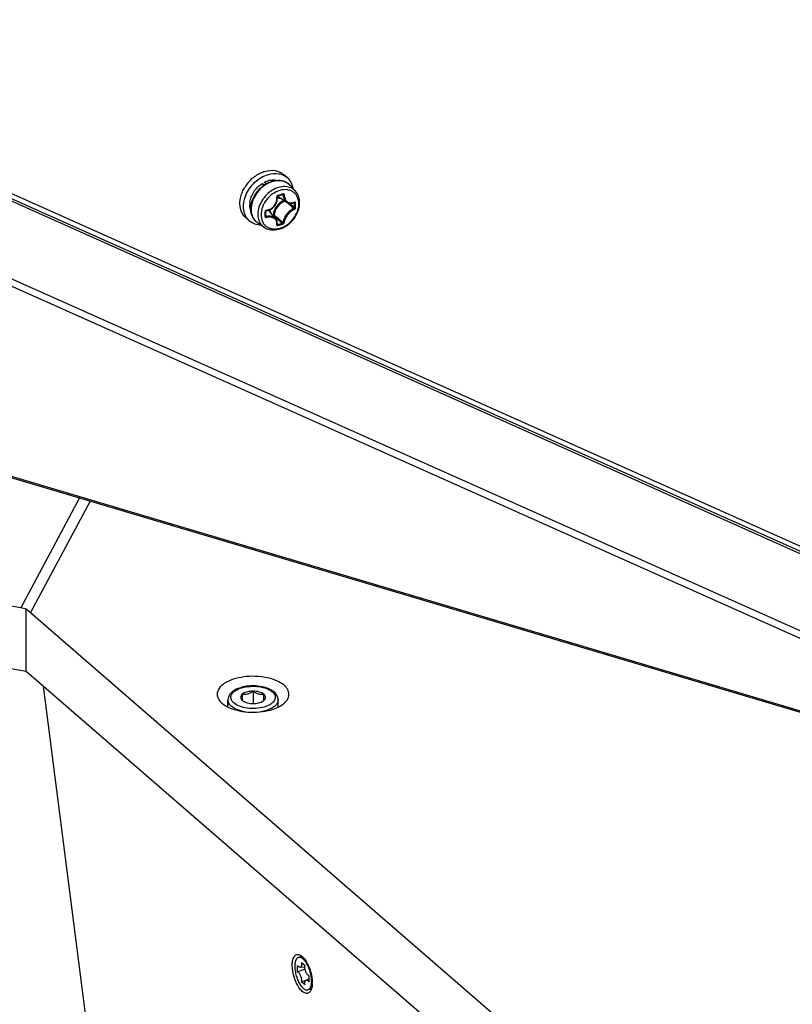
# Model space of a CAD drawing. Header units: millimetres. Extents: x 0 to 420, y 0 to 297.
# Tile 295 of 502: x 327 to 337, y 146 to 160. Entities that reach past the tile are written whole.
import ezdxf

# ---------------------------------------------------------------- set-up
doc = ezdxf.new("R2010")
doc.units = ezdxf.units.MM
doc.header["$LTSCALE"] = 23.1
doc.layers.get('0').update_dxf_attribs({"linetype": 'CONTINUOUS'})
doc.layers.add('02___PRT_ALL_AXES', color=7, linetype='CONTINUOUS')

msp = doc.modelspace()

# ---------------------------------------------------------------- linework, layer by layer
at = {"color": 7, "linetype": 'CONTINUOUS'}
for p, q in [((317.755, 161.628), (342.95, 150.375)), ((342.616, 150.446), (317.767, 161.548)), ((330.025, 157.843), (330.064, 157.827)), ((330.052, 157.819), (330.025, 157.843)), ((330.083, 157.839), (330.057, 157.862)), ((330.375, 157.927), (330.325, 157.97)), ((330.493, 157.736), (330.421, 157.817)), ((330.219, 157.561), (330.226, 157.575)), ((330.226, 157.575), (330.231, 157.589)), ((330.231, 157.589), (330.235, 157.604)), ((330.235, 157.604), (330.237, 157.619)), ((330.237, 157.667), (330.238, 157.668)), ((330.237, 157.665), (330.237, 157.667)), ((330.237, 157.664), (330.237, 157.665)), ((330.237, 157.662), (330.237, 157.664)), ((330.238, 157.65), (330.237, 157.662)), ((330.237, 157.619), (330.239, 157.634)), ((330.238, 157.668), (330.239, 157.67)), ((330.239, 157.634), (330.238, 157.65)), ((330.239, 157.67), (330.24, 157.671)), ((330.24, 157.671), (330.241, 157.672)), ((330.241, 157.672), (330.242, 157.673)), ((330.242, 157.673), (330.243, 157.674)), ((330.243, 157.674), (330.245, 157.675)), ((330.245, 157.675), (330.254, 157.678)), ((330.245, 157.675), (330.245, 157.675)), ((330.373, 157.581), (330.248, 157.659)), ((330.254, 157.678), (330.267, 157.681)), ((330.267, 157.681), (330.279, 157.684)), ((330.279, 157.684), (330.291, 157.688)), ((330.291, 157.688), (330.303, 157.691)), ((330.303, 157.691), (330.312, 157.694)), ((330.308, 157.693), (330.32, 157.687)), ((330.312, 157.694), (330.313, 157.695)), ((330.312, 157.695), (330.312, 157.694)), ((330.312, 157.694), (330.312, 157.694)), ((330.313, 157.695), (330.314, 157.694)), ((330.314, 157.694), (330.315, 157.694)), ((330.315, 157.694), (330.315, 157.694)), ((330.366, 157.585), (330.372, 157.58)), ((330.373, 157.581), (330.379, 157.577)), ((330.379, 157.577), (330.389, 157.573)), ((330.389, 157.573), (330.399, 157.57)), ((330.399, 157.57), (330.41, 157.568)), ((330.431, 157.567), (330.443, 157.569)), ((330.443, 157.569), (330.454, 157.572)), ((330.454, 157.572), (330.465, 157.576)), ((330.465, 157.576), (330.474, 157.58)), ((330.471, 157.578), (330.478, 157.575)), ((330.474, 157.58), (330.475, 157.58)), ((330.475, 157.58), (330.475, 157.58)), ((330.475, 157.58), (330.475, 157.58)), ((330.076, 157.46), (330.077, 157.461)), ((330.076, 157.458), (330.076, 157.46)), ((330.076, 157.457), (330.076, 157.458)), ((330.076, 157.446), (330.076, 157.457)), ((330.076, 157.433), (330.076, 157.446)), ((330.076, 157.42), (330.076, 157.433)), ((330.077, 157.461), (330.078, 157.463)), ((330.078, 157.463), (330.079, 157.464)), ((330.079, 157.464), (330.081, 157.465)), ((330.081, 157.465), (330.082, 157.467)), ((330.082, 157.467), (330.084, 157.467)), ((330.084, 157.467), (330.086, 157.468)), ((330.086, 157.468), (330.087, 157.468)), ((330.087, 157.468), (330.099, 157.47)), ((330.099, 157.47), (330.114, 157.474)), ((330.114, 157.474), (330.128, 157.479)), ((330.218, 157.354), (330.123, 157.466)), ((330.128, 157.479), (330.143, 157.485)), ((330.143, 157.485), (330.156, 157.493)), ((330.156, 157.493), (330.169, 157.502)), ((330.169, 157.502), (330.181, 157.512)), ((330.181, 157.512), (330.192, 157.523)), ((330.192, 157.523), (330.202, 157.535)), ((330.202, 157.535), (330.211, 157.547)), ((330.211, 157.547), (330.219, 157.561)), ((330.408, 157.568), (330.422, 157.556)), ((330.41, 157.568), (330.42, 157.567)), ((330.42, 157.567), (330.431, 157.567)), ((329.852, 157.322), (329.802, 157.366)), ((330.076, 157.407), (330.076, 157.42)), ((330.076, 157.39), (330.076, 157.407)), ((330.076, 157.398), (330.085, 157.385)), ((330.076, 157.39), (330.076, 157.39)), ((330.076, 157.389), (330.076, 157.39)), ((330.076, 157.388), (330.076, 157.389)), ((330.076, 157.389), (330.076, 157.389)), ((330.183, 157.407), (330.175, 157.405)), ((330.187, 157.394), (330.184, 157.394)), ((330.223, 157.346), (330.218, 157.354)), ((330.229, 157.337), (330.223, 157.346)), ((330.233, 157.327), (330.229, 157.337)), ((330.236, 157.317), (330.233, 157.327)), ((330.238, 157.306), (330.236, 157.317)), ((330.239, 157.295), (330.238, 157.306)), ((330.238, 157.283), (330.239, 157.295)), ((330.058, 157.234), (329.967, 157.293)), ((330.237, 157.274), (330.238, 157.283)), ((330.237, 157.274), (330.237, 157.274)), ((330.237, 157.274), (330.237, 157.274)), ((330.238, 157.28), (330.243, 157.273)), ((327.483, 153.465), (326.663, 151.934)), ((327.631, 153.421), (326.798, 151.868)), ((326.663, 151.934), (320.453, 153.032)), ((320.603, 152.127), (326.737, 151.054)), ((326.737, 151.054), (326.737, 151.917)), ((326.798, 151.868), (336.847, 143.165)), ((326.737, 151.054), (336.909, 142.246)), ((327.785, 144.563), (326.981, 150.843)), ((327.785, 144.563), (326.981, 150.843)), ((329.75, 150.731), (329.75, 150.644)), ((329.9, 150.774), (329.9, 150.601)), ((330.05, 150.644), (330.05, 150.731)), ((329.55, 150.553), (329.55, 150.653)), ((329.75, 150.644), (329.759, 150.638)), ((330.041, 150.638), (330.05, 150.644)), ((330.25, 150.553), (330.25, 150.653)), ((330.56, 147.073), (330.534, 147.065)), ((330.52, 146.864), (330.521, 146.952)), ((330.555, 146.928), (330.623, 146.937)), ((330.574, 146.997), (330.625, 146.952)), ((330.638, 146.749), (330.677, 146.767)), ((330.677, 146.814), (330.677, 146.726)), ((330.624, 146.682), (330.572, 146.727)), ((330.69, 146.621), (330.664, 146.614))]:
    msp.add_line(p, q, dxfattribs=at)
at = {"color": 3, "linetype": 'CONTINUOUS'}
for p, q in [((317.771, 161.514), (342.691, 150.381)), ((317.94, 160.354), (344.189, 148.641)), ((318.286, 160.095), (344.117, 148.568)), ((318.899, 156.036), (344.082, 148.554)), ((318.902, 156.015), (344.027, 148.55))]:
    msp.add_line(p, q, dxfattribs=at)
at = {"color": 7, "linetype": 'CONTINUOUS'}
for centre, radius, start, end in [((330.235, 157.519), 0.527, 133.2347, 151.1427), ((330.232, 157.523), 0.522, 129.6943, 133.2959), ((330.191, 157.619), 0.276, 99.1324, 105.2675), ((330.274, 157.687), 0.196, 50.211, 52.557), ((330.274, 157.687), 0.196, 47.2273, 50.2104), ((330.273, 157.686), 0.197, 41.5302, 47.2187), ((330.13, 157.549), 0.276, 172.9431, 179.0207), ((330.302, 157.747), 0.104, 231.028, 232.4183), ((330.303, 157.747), 0.105, 232.4272, 238.2028), ((329.699, 159.705), 2.096, 285.1573, 287.0544), ((321.27, 146.84), 14.078, 49.4838, 49.7174), ((330.419, 157.7), 0.128, 294.5694, 296.3793), ((328.933, 157.541), 1.545, 0.0047, 1.24), ((328.935, 157.541), 1.558, 0.0043, 1.2397), ((327.812, 157.418), 2.257, 0.0037, 0.857), ((330.092, 157.451), 0.0224, 97.075, 105.672), ((330.043, 157.399), 0.105, 40.0114, 46.1574), ((322.321, 148.07), 12.46, 49.156, 49.4876), ((321.812, 147.36), 13.345, 49.5063, 49.8209), ((329.002, 157.541), 1.476, 358.7317, 0.0048), ((329.004, 157.541), 1.489, 358.7319, 0.0051), ((327.924, 157.418), 2.145, 359.1208, 0.0036), ((330.073, 157.39), 0.00278, 350.9893, 359.0937), ((339.303, 168.116), 14.073, 229.6263, 229.9463), ((338.786, 167.603), 13.334, 229.8909, 230.2448), ((337.895, 166.441), 11.885, 229.9448, 230.3357), ((337.516, 166.076), 11.348, 230.2437, 230.6438), ((330.239, 157.276), 0.00339, 216.4082, 219.6472), ((329.861, 158.721), 1.498, 284.7858, 287.4177), ((329.86, 158.725), 1.516, 284.7881, 287.4102), ((329.83, 150.739), 0.124, 234.7183, 235.2975), ((329.97, 150.739), 0.124, 304.7025, 305.2817), ((330.419, 146.852), 0.263, 38.0499, 38.6398), ((330.414, 146.848), 0.269, 37.7378, 38.051), ((330.407, 146.843), 0.278, 36.7679, 37.7344), ((330.262, 146.775), 0.446, 28.9417, 32.6403), ((332.153, 142.476), 4.682, 109.0422, 109.2114), ((329.307, 151.006), 4.463, 286.4756, 287.2758), ((330.439, 146.734), 0.277, 354.4292, 355.41), ((330.446, 146.734), 0.27, 354.2732, 354.4254), ((330.304, 146.714), 0.421, 0.0006, 0.3773), ((330.313, 146.714), 0.413, 359.4987, 0.0008), ((330.325, 146.714), 0.4, 358.4957, 359.5014)]:
    msp.add_arc(centre, radius, start, end, dxfattribs=at)
for centre, major_axis, ratio, start_param, end_param in [((326.812, 151.028), (0.673, -0.786), 0.705017, 2.346572, 2.432563), ((326.798, 151.001), (-0.528, 1.033), 0.454788, -0.844053, -0.757415)]:
    msp.add_ellipse(centre, major_axis=major_axis, ratio=ratio, start_param=start_param, end_param=end_param, dxfattribs=at)
for points, knots in [([(329.899, 157.925), (329.906, 157.931), (329.934, 157.953), (329.964, 157.972), (329.987, 157.984)], [0, 0, 0, 0, 0.253835, 1, 1, 1, 1]), ([(329.987, 157.984), (329.994, 157.987), (330.018, 157.999), (330.044, 158.009), (330.064, 158.014)], [0, 0, 0, 0, 0.255017, 1, 1, 1, 1]), ([(330.064, 158.014), (330.11, 158.028), (330.183, 158.035), (330.272, 158.008), (330.309, 157.984), (330.325, 157.97)], [0, 0, 0, 0, 0.524089, 0.765965, 1, 1, 1, 1]), ([(330.114, 157.971), (330.16, 157.984), (330.233, 157.991), (330.322, 157.965), (330.359, 157.941), (330.375, 157.927)], [0, 0, 0, 0, 0.524089, 0.765965, 1, 1, 1, 1]), ([(329.852, 157.322), (329.83, 157.341), (329.793, 157.389), (329.765, 157.478), (329.767, 157.578), (329.795, 157.681), (329.849, 157.779), (329.946, 157.891), (330.044, 157.951), (330.114, 157.971)], [0, 0, 0, 0, 0.104396, 0.214712, 0.334327, 0.463303, 0.598992, 0.737102, 1, 1, 1, 1]), ([(329.856, 157.583), (329.862, 157.634), (329.903, 157.736), (329.98, 157.814), (330.025, 157.843)], [0, 0, 0, 0, 0.489346, 1, 1, 1, 1]), ([(330.057, 157.862), (330.062, 157.864), (330.081, 157.874), (330.102, 157.881), (330.118, 157.886)], [0, 0, 0, 0, 0.255242, 1, 1, 1, 1]), ([(330.083, 157.839), (330.091, 157.844), (330.124, 157.862), (330.16, 157.875), (330.188, 157.881)], [0, 0, 0, 0, 0.257132, 1, 1, 1, 1]), ([(330.194, 157.878), (330.185, 157.876), (330.148, 157.866), (330.112, 157.85), (330.087, 157.835)], [0, 0, 0, 0, 0.242244, 1, 1, 1, 1]), ([(330.147, 157.892), (330.155, 157.893), (330.186, 157.897), (330.217, 157.894), (330.24, 157.888)], [0, 0, 0, 0, 0.260904, 1, 1, 1, 1]), ([(330.188, 157.881), (330.21, 157.886), (330.254, 157.891), (330.318, 157.883), (330.376, 157.858), (330.407, 157.832), (330.421, 157.817)], [0, 0, 0, 0, 0.266294, 0.518775, 0.761309, 1, 1, 1, 1]), ([(330.393, 157.843), (330.38, 157.852), (330.351, 157.869), (330.284, 157.889), (330.229, 157.886), (330.194, 157.878)], [0, 0, 0, 0, 0.235668, 0.47873, 1, 1, 1, 1]), ([(330.375, 157.927), (330.397, 157.909), (330.433, 157.862), (330.451, 157.807), (330.456, 157.778)], [0, 0, 0, 0, 0.486811, 1, 1, 1, 1]), ([(329.739, 157.697), (329.742, 157.703), (329.751, 157.73), (329.763, 157.755), (329.774, 157.774)], [0, 0, 0, 0, 0.246649, 1, 1, 1, 1]), ([(329.869, 157.491), (329.869, 157.559), (329.905, 157.665), (329.993, 157.776), (330.052, 157.821), (330.083, 157.839)], [0, 0, 0, 0, 0.484994, 0.744206, 1, 1, 1, 1]), ([(330.087, 157.835), (330.056, 157.817), (329.998, 157.771), (329.909, 157.66), (329.873, 157.553), (329.873, 157.485)], [0, 0, 0, 0, 0.256449, 0.516507, 1, 1, 1, 1]), ([(330.493, 157.736), (330.475, 157.755), (330.43, 157.788), (330.346, 157.807), (330.255, 157.794), (330.165, 157.754), (330.084, 157.689), (330.001, 157.583), (329.967, 157.482), (329.967, 157.418)], [0, 0, 0, 0, 0.104646, 0.214456, 0.334319, 0.464647, 0.602133, 0.741336, 1, 1, 1, 1]), ([(330.537, 157.562), (330.537, 157.594), (330.528, 157.643), (330.495, 157.696), (330.461, 157.727), (330.42, 157.749), (330.357, 157.764), (330.268, 157.754), (330.168, 157.703), (330.084, 157.622), (330.026, 157.521), (330.011, 157.446), (330.011, 157.41)], [0, 0, 0, 0, 0.116061, 0.170531, 0.224017, 0.278077, 0.33415, 0.455161, 0.589255, 0.730676, 0.870373, 1, 1, 1, 1]), ([(330.549, 157.576), (330.549, 157.605), (330.541, 157.663), (330.511, 157.715), (330.493, 157.736)], [0, 0, 0, 0, 0.512172, 1, 1, 1, 1]), ([(329.802, 157.366), (329.787, 157.379), (329.759, 157.409), (329.721, 157.486), (329.715, 157.553), (329.718, 157.597)], [0, 0, 0, 0, 0.23573, 0.478338, 1, 1, 1, 1]), ([(329.718, 157.597), (329.719, 157.605), (329.723, 157.639), (329.731, 157.672), (329.739, 157.697)], [0, 0, 0, 0, 0.243699, 1, 1, 1, 1]), ([(330.058, 157.234), (330.08, 157.219), (330.13, 157.198), (330.214, 157.195), (330.299, 157.217), (330.379, 157.261), (330.45, 157.325), (330.521, 157.425), (330.549, 157.516), (330.549, 157.576)], [0, 0, 0, 0, 0.11099, 0.226939, 0.3499, 0.479569, 0.613404, 0.747536, 1, 1, 1, 1]), ([(330.089, 157.474), (330.11, 157.476), (330.152, 157.491), (330.202, 157.534), (330.232, 157.593), (330.235, 157.637), (330.231, 157.657)], [0, 0, 0, 0, 0.248621, 0.503909, 0.756865, 1, 1, 1, 1]), ([(330.329, 157.608), (330.289, 157.591), (330.219, 157.534), (330.185, 157.449), (330.183, 157.407)], [0, 0, 0, 0, 0.508297, 1, 1, 1, 1]), ([(330.343, 157.599), (330.303, 157.585), (330.232, 157.53), (330.198, 157.447), (330.196, 157.405)], [0, 0, 0, 0, 0.506537, 1, 1, 1, 1]), ([(330.247, 157.682), (330.242, 157.681), (330.233, 157.674), (330.231, 157.662), (330.231, 157.657)], [0, 0, 0, 0, 0.497502, 1, 1, 1, 1]), ([(330.231, 157.657), (330.233, 157.658), (330.235, 157.658), (330.237, 157.661), (330.237, 157.662)], [0, 0, 0, 0, 0.636699, 1, 1, 1, 1]), ([(330.237, 157.654), (330.241, 157.652), (330.254, 157.645), (330.269, 157.64), (330.28, 157.639)], [0, 0, 0, 0, 0.245657, 1, 1, 1, 1]), ([(330.247, 157.682), (330.247, 157.681), (330.248, 157.678), (330.246, 157.675), (330.245, 157.675)], [0, 0, 0, 0, 0.627461, 1, 1, 1, 1]), ([(330.314, 157.701), (330.314, 157.701), (330.314, 157.698), (330.314, 157.696), (330.312, 157.695)], [0, 0, 0, 0, 0.317821, 1, 1, 1, 1]), ([(330.333, 157.686), (330.333, 157.691), (330.33, 157.699), (330.321, 157.703), (330.316, 157.702), (330.314, 157.701)], [0, 0, 0, 0, 0.506274, 0.74763, 1, 1, 1, 1]), ([(330.32, 157.687), (330.32, 157.688), (330.319, 157.691), (330.317, 157.693), (330.315, 157.694)], [0, 0, 0, 0, 0.26474, 1, 1, 1, 1]), ([(330.32, 157.687), (330.321, 157.665), (330.328, 157.633), (330.35, 157.599), (330.365, 157.586), (330.373, 157.581)], [0, 0, 0, 0, 0.53086, 0.77212, 1, 1, 1, 1]), ([(330.333, 157.687), (330.331, 157.686), (330.326, 157.686), (330.322, 157.686), (330.32, 157.687)], [0, 0, 0, 0, 0.535787, 1, 1, 1, 1]), ([(330.333, 157.686), (330.334, 157.667), (330.342, 157.631), (330.369, 157.594), (330.399, 157.578), (330.431, 157.571), (330.457, 157.577), (330.472, 157.584)], [0, 0, 0, 0, 0.278831, 0.524545, 0.640418, 0.756075, 1, 1, 1, 1]), ([(330.476, 157.585), (330.476, 157.585), (330.476, 157.583), (330.475, 157.58), (330.474, 157.58)], [0, 0, 0, 0, 0.311988, 1, 1, 1, 1]), ([(330.478, 157.575), (330.478, 157.576), (330.478, 157.578), (330.477, 157.58), (330.475, 157.58)], [0, 0, 0, 0, 0.299348, 1, 1, 1, 1]), ([(330.493, 157.574), (330.492, 157.578), (330.49, 157.585), (330.482, 157.587), (330.478, 157.586), (330.476, 157.585)], [0, 0, 0, 0, 0.501065, 0.7339, 1, 1, 1, 1]), ([(330.493, 157.574), (330.49, 157.573), (330.485, 157.573), (330.48, 157.574), (330.478, 157.575)], [0, 0, 0, 0, 0.519253, 1, 1, 1, 1]), ([(329.871, 157.463), (329.868, 157.469), (329.857, 157.499), (329.853, 157.53), (329.854, 157.554)], [0, 0, 0, 0, 0.24096, 1, 1, 1, 1]), ([(329.967, 157.293), (329.952, 157.303), (329.924, 157.328), (329.881, 157.392), (329.869, 157.451), (329.869, 157.491)], [0, 0, 0, 0, 0.241408, 0.48582, 1, 1, 1, 1]), ([(329.873, 157.485), (329.873, 157.447), (329.884, 157.389), (329.925, 157.327), (329.953, 157.303), (329.967, 157.293)], [0, 0, 0, 0, 0.517981, 0.760912, 1, 1, 1, 1]), ([(330.011, 157.41), (330.011, 157.377), (330.02, 157.329), (330.053, 157.275), (330.087, 157.244), (330.128, 157.223), (330.191, 157.207), (330.28, 157.217), (330.38, 157.268), (330.464, 157.349), (330.522, 157.45), (330.537, 157.526), (330.537, 157.562)], [0, 0, 0, 0, 0.116061, 0.170531, 0.224017, 0.278077, 0.33415, 0.455161, 0.589255, 0.730676, 0.870373, 1, 1, 1, 1]), ([(330.086, 157.473), (330.081, 157.472), (330.073, 157.466), (330.069, 157.457), (330.069, 157.452)], [0, 0, 0, 0, 0.515379, 1, 1, 1, 1]), ([(330.069, 157.452), (330.07, 157.452), (330.072, 157.453), (330.076, 157.455), (330.076, 157.457)], [0, 0, 0, 0, 0.337798, 1, 1, 1, 1]), ([(330.089, 157.474), (330.089, 157.472), (330.089, 157.47), (330.088, 157.468), (330.087, 157.468)], [0, 0, 0, 0, 0.653706, 1, 1, 1, 1]), ([(330.148, 157.437), (330.147, 157.441), (330.141, 157.455), (330.133, 157.469), (330.125, 157.478)], [0, 0, 0, 0, 0.256486, 1, 1, 1, 1]), ([(330.47, 157.496), (330.451, 157.489), (330.413, 157.466), (330.366, 157.419), (330.332, 157.363), (330.321, 157.321), (330.32, 157.302)], [0, 0, 0, 0, 0.240504, 0.508011, 0.771047, 1, 1, 1, 1]), ([(330.476, 157.483), (330.457, 157.477), (330.422, 157.455), (330.378, 157.41), (330.346, 157.357), (330.335, 157.318), (330.333, 157.3)], [0, 0, 0, 0, 0.240191, 0.508131, 0.771537, 1, 1, 1, 1]), ([(330.47, 157.496), (330.472, 157.496), (330.476, 157.499), (330.478, 157.505), (330.478, 157.509)], [0, 0, 0, 0, 0.22923, 1, 1, 1, 1]), ([(330.476, 157.483), (330.476, 157.487), (330.475, 157.492), (330.471, 157.495), (330.47, 157.496)], [0, 0, 0, 0, 0.765063, 1, 1, 1, 1]), ([(330.476, 157.483), (330.478, 157.484), (330.487, 157.49), (330.492, 157.5), (330.493, 157.508)], [0, 0, 0, 0, 0.23682, 1, 1, 1, 1]), ([(330.493, 157.508), (330.49, 157.507), (330.485, 157.506), (330.48, 157.507), (330.478, 157.509)], [0, 0, 0, 0, 0.514589, 1, 1, 1, 1]), ([(330.011, 157.264), (329.981, 157.265), (329.924, 157.275), (329.873, 157.304), (329.852, 157.322)], [0, 0, 0, 0, 0.513149, 1, 1, 1, 1]), ([(329.967, 157.418), (329.967, 157.381), (329.978, 157.325), (330.017, 157.266), (330.044, 157.243), (330.058, 157.234)], [0, 0, 0, 0, 0.517891, 0.760854, 1, 1, 1, 1]), ([(330.069, 157.385), (330.07, 157.386), (330.072, 157.386), (330.075, 157.388), (330.076, 157.39)], [0, 0, 0, 0, 0.320164, 1, 1, 1, 1]), ([(330.069, 157.385), (330.069, 157.383), (330.07, 157.379), (330.076, 157.371), (330.084, 157.371), (330.089, 157.372)], [0, 0, 0, 0, 0.242796, 0.480959, 1, 1, 1, 1]), ([(330.076, 157.388), (330.077, 157.387), (330.08, 157.385), (330.084, 157.384), (330.085, 157.385)], [0, 0, 0, 0, 0.481244, 1, 1, 1, 1]), ([(330.218, 157.354), (330.211, 157.362), (330.194, 157.376), (330.161, 157.388), (330.124, 157.391), (330.098, 157.388), (330.085, 157.385)], [0, 0, 0, 0, 0.220991, 0.459498, 0.719842, 1, 1, 1, 1]), ([(330.089, 157.372), (330.089, 157.374), (330.088, 157.378), (330.087, 157.383), (330.085, 157.385)], [0, 0, 0, 0, 0.525808, 1, 1, 1, 1]), ([(330.231, 157.27), (330.234, 157.286), (330.233, 157.312), (330.217, 157.341), (330.192, 157.364), (330.147, 157.379), (330.109, 157.376), (330.089, 157.372)], [0, 0, 0, 0, 0.233033, 0.345382, 0.460439, 0.711705, 1, 1, 1, 1]), ([(330.183, 157.407), (330.185, 157.408), (330.189, 157.408), (330.194, 157.406), (330.196, 157.405)], [0, 0, 0, 0, 0.52676, 1, 1, 1, 1]), ([(330.183, 157.407), (330.183, 157.405), (330.184, 157.4), (330.186, 157.396), (330.187, 157.394)], [0, 0, 0, 0, 0.522055, 1, 1, 1, 1]), ([(330.187, 157.394), (330.19, 157.396), (330.194, 157.4), (330.196, 157.404), (330.196, 157.405)], [0, 0, 0, 0, 0.759447, 1, 1, 1, 1]), ([(330.309, 157.292), (330.311, 157.292), (330.315, 157.294), (330.319, 157.298), (330.32, 157.302)], [0, 0, 0, 0, 0.267515, 1, 1, 1, 1]), ([(330.314, 157.278), (330.316, 157.278), (330.325, 157.283), (330.333, 157.292), (330.333, 157.3)], [0, 0, 0, 0, 0.259636, 1, 1, 1, 1]), ([(330.333, 157.3), (330.33, 157.298), (330.325, 157.299), (330.321, 157.301), (330.32, 157.302)], [0, 0, 0, 0, 0.766641, 1, 1, 1, 1]), ([(330.231, 157.27), (330.232, 157.27), (330.234, 157.271), (330.236, 157.273), (330.237, 157.274)], [0, 0, 0, 0, 0.302268, 1, 1, 1, 1]), ([(330.231, 157.27), (330.231, 157.268), (330.231, 157.264), (330.236, 157.257), (330.243, 157.257), (330.247, 157.258)], [0, 0, 0, 0, 0.250804, 0.476639, 1, 1, 1, 1]), ([(330.238, 157.273), (330.239, 157.272), (330.24, 157.272), (330.242, 157.272), (330.243, 157.273)], [0, 0, 0, 0, 0.218072, 1, 1, 1, 1]), ([(330.247, 157.258), (330.248, 157.261), (330.247, 157.266), (330.245, 157.271), (330.243, 157.273)], [0, 0, 0, 0, 0.509293, 1, 1, 1, 1]), ([(330.314, 157.278), (330.314, 157.28), (330.313, 157.285), (330.311, 157.29), (330.309, 157.292)], [0, 0, 0, 0, 0.505426, 1, 1, 1, 1]), ([(330.195, 150.761), (330.173, 150.78), (330.118, 150.811), (330.024, 150.839), (329.918, 150.851), (329.811, 150.845), (329.712, 150.823), (329.64, 150.789), (329.595, 150.754), (329.57, 150.724), (329.554, 150.69), (329.55, 150.665), (329.55, 150.653)], [0, 0, 0, 0, 0.115617, 0.248157, 0.392184, 0.537992, 0.675289, 0.796759, 0.85127, 0.902473, 0.95166, 1, 1, 1, 1]), ([(329.632, 150.61), (329.622, 150.618), (329.606, 150.636), (329.591, 150.666), (329.589, 150.699), (329.6, 150.73), (329.622, 150.759), (329.669, 150.795), (329.75, 150.828), (329.861, 150.845), (329.978, 150.842), (330.084, 150.817), (330.145, 150.785), (330.169, 150.765)], [0, 0, 0, 0, 0.049898, 0.093515, 0.134173, 0.17635, 0.223902, 0.278913, 0.411567, 0.566766, 0.728093, 0.877357, 1, 1, 1, 1]), ([(330.169, 150.765), (330.178, 150.757), (330.194, 150.74), (330.209, 150.709), (330.211, 150.677), (330.2, 150.646), (330.178, 150.617), (330.131, 150.58), (330.05, 150.548), (329.939, 150.53), (329.822, 150.534), (329.716, 150.558), (329.655, 150.59), (329.632, 150.61)], [0, 0, 0, 0, 0.049898, 0.093515, 0.134173, 0.17635, 0.223902, 0.278913, 0.411567, 0.566766, 0.728093, 0.877357, 1, 1, 1, 1]), ([(329.75, 150.731), (329.743, 150.725), (329.732, 150.712), (329.725, 150.688), (329.732, 150.663), (329.743, 150.65), (329.75, 150.644)], [0, 0, 0, 0, 0.269614, 0.5, 0.730386, 1, 1, 1, 1]), ([(329.9, 150.774), (329.871, 150.774), (329.829, 150.769), (329.779, 150.751), (329.758, 150.738), (329.75, 150.731)], [0, 0, 0, 0, 0.550744, 0.792912, 1, 1, 1, 1]), ([(329.9, 150.774), (329.889, 150.765), (329.865, 150.749), (329.827, 150.731), (329.787, 150.725), (329.762, 150.729), (329.75, 150.731)], [0, 0, 0, 0, 0.272405, 0.532813, 0.774107, 1, 1, 1, 1]), ([(330.05, 150.731), (330.042, 150.738), (330.021, 150.751), (329.972, 150.769), (329.929, 150.774), (329.9, 150.774)], [0, 0, 0, 0, 0.207088, 0.449256, 1, 1, 1, 1]), ([(330.05, 150.731), (330.038, 150.729), (330.013, 150.725), (329.973, 150.731), (329.935, 150.749), (329.912, 150.765), (329.9, 150.774)], [0, 0, 0, 0, 0.225893, 0.467187, 0.727595, 1, 1, 1, 1]), ([(330.05, 150.644), (330.057, 150.65), (330.068, 150.663), (330.075, 150.688), (330.068, 150.712), (330.057, 150.725), (330.05, 150.731)], [0, 0, 0, 0, 0.269614, 0.5, 0.730386, 1, 1, 1, 1]), ([(330.25, 150.653), (330.25, 150.673), (330.239, 150.715), (330.211, 150.747), (330.195, 150.761)], [0, 0, 0, 0, 0.485735, 1, 1, 1, 1]), ([(329.597, 150.566), (329.583, 150.578), (329.56, 150.603), (329.55, 150.638), (329.55, 150.653)], [0, 0, 0, 0, 0.539224, 1, 1, 1, 1]), ([(329.76, 150.637), (329.778, 150.624), (329.825, 150.607), (329.874, 150.601), (329.9, 150.601)], [0, 0, 0, 0, 0.457532, 1, 1, 1, 1]), ([(329.9, 150.601), (329.927, 150.601), (329.975, 150.607), (330.022, 150.624), (330.04, 150.637)], [0, 0, 0, 0, 0.542468, 1, 1, 1, 1]), ([(330.25, 150.653), (330.25, 150.644), (330.247, 150.625), (330.231, 150.593), (330.199, 150.559), (330.148, 150.528), (330.085, 150.503), (330.039, 150.492), (330.014, 150.488)], [0, 0, 0, 0, 0.088482, 0.182903, 0.34449, 0.53595, 0.756367, 1, 1, 1, 1]), ([(329.786, 150.488), (329.749, 150.494), (329.682, 150.512), (329.621, 150.545), (329.597, 150.566)], [0, 0, 0, 0, 0.547004, 1, 1, 1, 1]), ([(330.446, 146.957), (330.446, 146.963), (330.446, 146.985), (330.449, 147.006), (330.452, 147.022)], [0, 0, 0, 0, 0.267143, 1, 1, 1, 1]), ([(330.452, 147.022), (330.453, 147.026), (330.456, 147.041), (330.461, 147.055), (330.466, 147.065)], [0, 0, 0, 0, 0.270861, 1, 1, 1, 1]), ([(330.466, 147.065), (330.471, 147.075), (330.483, 147.093), (330.522, 147.114), (330.556, 147.1), (330.574, 147.088)], [0, 0, 0, 0, 0.266939, 0.493829, 1, 1, 1, 1]), ([(330.534, 147.065), (330.528, 147.064), (330.518, 147.058), (330.505, 147.045), (330.495, 147.026), (330.487, 147.003), (330.483, 146.976), (330.48, 146.934), (330.485, 146.877), (330.501, 146.806), (330.526, 146.739), (330.557, 146.681), (330.584, 146.649), (330.598, 146.637)], [0, 0, 0, 0, 0.034422, 0.072269, 0.115889, 0.166371, 0.22386, 0.287862, 0.431297, 0.586428, 0.74077, 0.881968, 1, 1, 1, 1]), ([(330.6, 147.042), (330.594, 147.047), (330.583, 147.055), (330.566, 147.064), (330.549, 147.068), (330.538, 147.067), (330.534, 147.065)], [0, 0, 0, 0, 0.299692, 0.560631, 0.789631, 1, 1, 1, 1]), ([(330.595, 147.07), (330.589, 147.072), (330.577, 147.075), (330.565, 147.074), (330.56, 147.073)], [0, 0, 0, 0, 0.525404, 1, 1, 1, 1]), ([(330.574, 147.088), (330.579, 147.084), (330.604, 147.063), (330.624, 147.037), (330.638, 147.016)], [0, 0, 0, 0, 0.21811, 1, 1, 1, 1]), ([(330.624, 147.016), (330.622, 147.018), (330.615, 147.028), (330.606, 147.036), (330.6, 147.042)], [0, 0, 0, 0, 0.264969, 1, 1, 1, 1]), ([(330.713, 146.784), (330.711, 146.805), (330.703, 146.846), (330.685, 146.906), (330.661, 146.961), (330.641, 146.994), (330.63, 147.009)], [0, 0, 0, 0, 0.256866, 0.519308, 0.771798, 1, 1, 1, 1]), ([(330.71, 146.616), (330.704, 146.601), (330.691, 146.58), (330.664, 146.565), (330.634, 146.563), (330.591, 146.584), (330.527, 146.654), (330.468, 146.782), (330.446, 146.898), (330.446, 146.957)], [0, 0, 0, 0, 0.08813, 0.125196, 0.162202, 0.24995, 0.368131, 0.677387, 1, 1, 1, 1]), ([(330.612, 146.898), (330.605, 146.895), (330.574, 146.884), (330.543, 146.873), (330.52, 146.864)], [0, 0, 0, 0, 0.24959, 1, 1, 1, 1]), ([(330.555, 146.928), (330.552, 146.928), (330.546, 146.929), (330.537, 146.934), (330.528, 146.942), (330.523, 146.949), (330.521, 146.952)], [0, 0, 0, 0, 0.186559, 0.409985, 0.681261, 1, 1, 1, 1]), ([(330.574, 146.997), (330.575, 146.988), (330.577, 146.972), (330.575, 146.953), (330.571, 146.941), (330.566, 146.934), (330.561, 146.93), (330.557, 146.928), (330.555, 146.928)], [0, 0, 0, 0, 0.338008, 0.620598, 0.736223, 0.834904, 0.920355, 1, 1, 1, 1]), ([(330.677, 146.814), (330.674, 146.815), (330.666, 146.82), (330.656, 146.83), (330.646, 146.844), (330.635, 146.867), (330.625, 146.898), (330.622, 146.924), (330.623, 146.937)], [0, 0, 0, 0, 0.081387, 0.18296, 0.30382, 0.439685, 0.730513, 1, 1, 1, 1]), ([(330.623, 146.937), (330.623, 146.938), (330.623, 146.943), (330.624, 146.948), (330.625, 146.952)], [0, 0, 0, 0, 0.265766, 1, 1, 1, 1]), ([(330.652, 146.991), (330.676, 146.949), (330.71, 146.859), (330.725, 146.764), (330.726, 146.717)], [0, 0, 0, 0, 0.504924, 1, 1, 1, 1]), ([(330.52, 146.864), (330.524, 146.863), (330.533, 146.858), (330.544, 146.846), (330.554, 146.829), (330.566, 146.802), (330.574, 146.773), (330.575, 146.745), (330.574, 146.733), (330.572, 146.727)], [0, 0, 0, 0, 0.083446, 0.189882, 0.317239, 0.459231, 0.752148, 0.885582, 1, 1, 1, 1]), ([(330.624, 146.682), (330.622, 146.69), (330.621, 146.701), (330.622, 146.716), (330.624, 146.731), (330.629, 146.745), (330.638, 146.749)], [0, 0, 0, 0, 0.331105, 0.480489, 0.61597, 1, 1, 1, 1]), ([(330.638, 146.749), (330.64, 146.75), (330.647, 146.751), (330.658, 146.747), (330.668, 146.738), (330.674, 146.731), (330.677, 146.726)], [0, 0, 0, 0, 0.184352, 0.400087, 0.671052, 1, 1, 1, 1]), ([(330.715, 146.712), (330.716, 146.718), (330.717, 146.742), (330.716, 146.766), (330.713, 146.784)], [0, 0, 0, 0, 0.234487, 1, 1, 1, 1]), ([(330.598, 146.637), (330.603, 146.632), (330.614, 146.624), (330.631, 146.615), (330.648, 146.611), (330.659, 146.612), (330.664, 146.614)], [0, 0, 0, 0, 0.299692, 0.560631, 0.789631, 1, 1, 1, 1]), ([(330.664, 146.614), (330.671, 146.616), (330.685, 146.624), (330.7, 146.645), (330.71, 146.673), (330.714, 146.695), (330.715, 146.707)], [0, 0, 0, 0, 0.191559, 0.413273, 0.681591, 1, 1, 1, 1]), ([(330.718, 146.642), (330.714, 146.637), (330.706, 146.628), (330.695, 146.623), (330.69, 146.621)], [0, 0, 0, 0, 0.525298, 1, 1, 1, 1]), ([(330.726, 146.704), (330.725, 146.695), (330.724, 146.666), (330.718, 146.636), (330.71, 146.616)], [0, 0, 0, 0, 0.280349, 1, 1, 1, 1])]:
    msp.add_open_spline(points, degree=3, knots=knots, dxfattribs=at)
msp.add_open_spline([(330.237, 157.274), (330.237, 157.273), (330.238, 157.273), (330.238, 157.273)], degree=3, dxfattribs=at)
at = {"layer": '02___PRT_ALL_AXES', "color": 7, "linetype": 'CONTINUOUS'}
for points, knots in [([(330.333, 150.856), (330.303, 150.882), (330.224, 150.927), (330.087, 150.967), (329.932, 150.985), (329.773, 150.977), (329.627, 150.946), (329.508, 150.893), (329.424, 150.823), (329.4, 150.759), (329.4, 150.731)], [0, 0, 0, 0, 0.114042, 0.250565, 0.401085, 0.554049, 0.697425, 0.82115, 0.920245, 1, 1, 1, 1]), ([(330.4, 150.731), (330.4, 150.753), (330.386, 150.802), (330.353, 150.839), (330.333, 150.856)], [0, 0, 0, 0, 0.460789, 1, 1, 1, 1]), ([(329.4, 150.731), (329.4, 150.709), (329.414, 150.66), (329.447, 150.623), (329.467, 150.606)], [0, 0, 0, 0, 0.460789, 1, 1, 1, 1]), ([(329.467, 150.606), (329.498, 150.58), (329.576, 150.535), (329.713, 150.495), (329.868, 150.477), (330.027, 150.485), (330.173, 150.516), (330.292, 150.569), (330.376, 150.64), (330.4, 150.703), (330.4, 150.731)], [0, 0, 0, 0, 0.114042, 0.250565, 0.401085, 0.554049, 0.697425, 0.82115, 0.920245, 1, 1, 1, 1])]:
    msp.add_open_spline(points, degree=3, knots=knots, dxfattribs=at)

doc.saveas('drawing.dxf')
